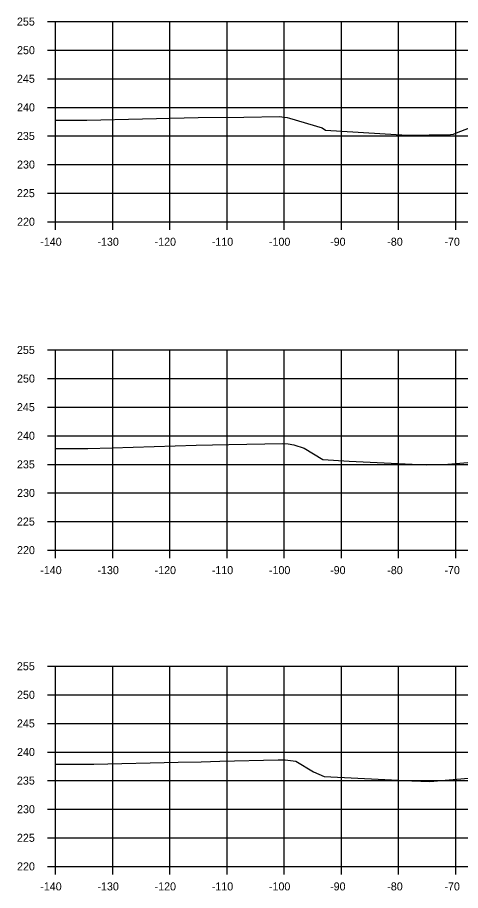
# Model space of a CAD drawing. Extents: x 1342547 to 1344156, y -1532351 to -1517216.
# Drawn here: x 1342556.2 to 1342633.7, y -1531908.7 to -1531756 of the extents above; entities that cross this region are included whole.
import ezdxf

# ---------------------------------------------------------------- set-up
doc = ezdxf.new("R2010")
doc.units = 0
for name, color, linetype in [('R_Axis', 7, 'Continuous'), ('R_Axis Annot', 7, 'Continuous'), ('R_Exist Surface', 7, 'Continuous'), ('R_Grid', 7, 'Continuous')]:
    doc.layers.add(name, color=color, linetype=linetype)

msp = doc.modelspace()

# ---------------------------------------------------------------- linework, layer by layer
at = {"layer": 'R_Axis'}
for p, q in [((1342561.47, -1531756.75), (1342562.87, -1531756.75)), ((1342562.87, -1531791.75), (1342562.87, -1531756.75)), ((1342561.47, -1531761.75), (1342562.87, -1531761.75)), ((1342561.47, -1531766.75), (1342562.87, -1531766.75)), ((1342561.47, -1531771.75), (1342562.87, -1531771.75)), ((1342561.47, -1531776.75), (1342562.87, -1531776.75)), ((1342561.47, -1531781.75), (1342562.87, -1531781.75)), ((1342561.47, -1531786.75), (1342562.87, -1531786.75)), ((1342561.47, -1531791.75), (1342562.87, -1531791.75)), ((1342562.87, -1531791.75), (1342842.87, -1531791.75)), ((1342562.87, -1531793.15), (1342562.87, -1531791.75)), ((1342572.87, -1531793.15), (1342572.87, -1531791.75)), ((1342582.87, -1531793.15), (1342582.87, -1531791.75)), ((1342592.87, -1531793.15), (1342592.87, -1531791.75)), ((1342602.87, -1531793.15), (1342602.87, -1531791.75)), ((1342612.87, -1531793.15), (1342612.87, -1531791.75)), ((1342622.87, -1531793.15), (1342622.87, -1531791.75)), ((1342632.87, -1531793.15), (1342632.87, -1531791.75)), ((1342561.47, -1531814.17), (1342562.87, -1531814.17)), ((1342562.87, -1531849.17), (1342562.87, -1531814.17)), ((1342561.47, -1531819.17), (1342562.87, -1531819.17)), ((1342561.47, -1531824.17), (1342562.87, -1531824.17)), ((1342561.47, -1531829.17), (1342562.87, -1531829.17)), ((1342561.47, -1531834.17), (1342562.87, -1531834.17)), ((1342561.47, -1531839.17), (1342562.87, -1531839.17)), ((1342561.47, -1531844.17), (1342562.87, -1531844.17)), ((1342561.47, -1531849.17), (1342562.87, -1531849.17)), ((1342562.87, -1531849.17), (1342842.87, -1531849.17)), ((1342562.87, -1531850.57), (1342562.87, -1531849.17)), ((1342572.87, -1531850.57), (1342572.87, -1531849.17)), ((1342582.87, -1531850.57), (1342582.87, -1531849.17)), ((1342592.87, -1531850.57), (1342592.87, -1531849.17)), ((1342602.87, -1531850.57), (1342602.87, -1531849.17)), ((1342612.87, -1531850.57), (1342612.87, -1531849.17)), ((1342622.87, -1531850.57), (1342622.87, -1531849.17)), ((1342632.87, -1531850.57), (1342632.87, -1531849.17)), ((1342561.47, -1531869.47), (1342562.87, -1531869.47)), ((1342562.87, -1531904.47), (1342562.87, -1531869.47)), ((1342561.47, -1531874.47), (1342562.87, -1531874.47)), ((1342561.47, -1531879.47), (1342562.87, -1531879.47)), ((1342561.47, -1531884.47), (1342562.87, -1531884.47)), ((1342561.47, -1531889.47), (1342562.87, -1531889.47)), ((1342561.47, -1531894.47), (1342562.87, -1531894.47)), ((1342561.47, -1531899.47), (1342562.87, -1531899.47)), ((1342561.47, -1531904.47), (1342562.87, -1531904.47)), ((1342562.87, -1531904.47), (1342842.87, -1531904.47)), ((1342562.87, -1531905.87), (1342562.87, -1531904.47)), ((1342572.87, -1531905.87), (1342572.87, -1531904.47)), ((1342582.87, -1531905.87), (1342582.87, -1531904.47)), ((1342592.87, -1531905.87), (1342592.87, -1531904.47)), ((1342602.87, -1531905.87), (1342602.87, -1531904.47)), ((1342612.87, -1531905.87), (1342612.87, -1531904.47)), ((1342622.87, -1531905.87), (1342622.87, -1531904.47)), ((1342632.87, -1531905.87), (1342632.87, -1531904.47))]:
    msp.add_line(p, q, dxfattribs=at)
at = {"layer": 'R_Exist Surface'}
for points in [[(1342562.87, -1531773.99), (1342567.82, -1531773.96), (1342568.1, -1531773.96), (1342568.37, -1531773.96), (1342587.82, -1531773.52), (1342595.82, -1531773.44), (1342602.03, -1531773.36), (1342602.84, -1531773.48), (1342603.41, -1531773.53), (1342603.82, -1531773.62), (1342609.51, -1531775.34), (1342610.12, -1531775.71), (1342622.45, -1531776.49), (1342624.44, -1531776.59), (1342631.97, -1531776.48), (1342632.5, -1531776.43), (1342632.99, -1531776.2), (1342641.53, -1531772.95)], [(1342562.87, -1531831.41), (1342563.89, -1531831.41), (1342568.51, -1531831.39), (1342572.8, -1531831.27), (1342587.47, -1531830.84), (1342593.19, -1531830.7), (1342602.63, -1531830.5), (1342603.55, -1531830.56), (1342604.53, -1531830.78), (1342606.39, -1531831.34), (1342609.63, -1531833.31), (1342614.21, -1531833.59), (1342627.73, -1531834.26), (1342630.79, -1531834.21), (1342635.72, -1531833.78)], [(1342562.87, -1531886.6), (1342569.58, -1531886.61), (1342584.35, -1531886.24), (1342588.36, -1531886.16), (1342591.6, -1531886.08), (1342601.8, -1531885.82), (1342603.05, -1531885.82), (1342604.92, -1531886.05), (1342607.99, -1531887.94), (1342609.85, -1531888.78), (1342625.19, -1531889.53), (1342628.37, -1531889.6), (1342635.13, -1531889.06)]]:
    msp.add_lwpolyline(points, dxfattribs=at)
at = {"layer": 'R_Grid'}
for p, q in [((1342562.87, -1531756.75), (1342842.87, -1531756.75)), ((1342562.87, -1531791.75), (1342562.87, -1531756.75)), ((1342572.87, -1531791.75), (1342572.87, -1531756.75)), ((1342582.87, -1531791.75), (1342582.87, -1531756.75)), ((1342592.87, -1531791.75), (1342592.87, -1531756.75)), ((1342602.87, -1531791.75), (1342602.87, -1531756.75)), ((1342612.87, -1531791.75), (1342612.87, -1531756.75)), ((1342622.87, -1531791.75), (1342622.87, -1531756.75)), ((1342632.87, -1531791.75), (1342632.87, -1531756.75)), ((1342562.87, -1531761.75), (1342842.87, -1531761.75)), ((1342562.87, -1531766.75), (1342842.87, -1531766.75)), ((1342562.87, -1531771.75), (1342842.87, -1531771.75)), ((1342562.87, -1531776.75), (1342842.87, -1531776.75)), ((1342562.87, -1531781.75), (1342842.87, -1531781.75)), ((1342562.87, -1531786.75), (1342842.87, -1531786.75)), ((1342562.87, -1531791.75), (1342842.87, -1531791.75)), ((1342562.87, -1531814.17), (1342842.87, -1531814.17)), ((1342562.87, -1531849.17), (1342562.87, -1531814.17)), ((1342572.87, -1531849.17), (1342572.87, -1531814.17)), ((1342582.87, -1531849.17), (1342582.87, -1531814.17)), ((1342592.87, -1531849.17), (1342592.87, -1531814.17)), ((1342602.87, -1531849.17), (1342602.87, -1531814.17)), ((1342612.87, -1531849.17), (1342612.87, -1531814.17)), ((1342622.87, -1531849.17), (1342622.87, -1531814.17)), ((1342632.87, -1531849.17), (1342632.87, -1531814.17)), ((1342562.87, -1531819.17), (1342842.87, -1531819.17)), ((1342562.87, -1531824.17), (1342842.87, -1531824.17)), ((1342562.87, -1531829.17), (1342842.87, -1531829.17)), ((1342562.87, -1531834.17), (1342842.87, -1531834.17)), ((1342562.87, -1531839.17), (1342842.87, -1531839.17)), ((1342562.87, -1531844.17), (1342842.87, -1531844.17)), ((1342562.87, -1531849.17), (1342842.87, -1531849.17)), ((1342562.87, -1531869.47), (1342842.87, -1531869.47)), ((1342562.87, -1531904.47), (1342562.87, -1531869.47)), ((1342572.87, -1531904.47), (1342572.87, -1531869.47)), ((1342582.87, -1531904.47), (1342582.87, -1531869.47)), ((1342592.87, -1531904.47), (1342592.87, -1531869.47)), ((1342602.87, -1531904.47), (1342602.87, -1531869.47)), ((1342612.87, -1531904.47), (1342612.87, -1531869.47)), ((1342622.87, -1531904.47), (1342622.87, -1531869.47)), ((1342632.87, -1531904.47), (1342632.87, -1531869.47)), ((1342562.87, -1531874.47), (1342842.87, -1531874.47)), ((1342562.87, -1531879.47), (1342842.87, -1531879.47)), ((1342562.87, -1531884.47), (1342842.87, -1531884.47)), ((1342562.87, -1531889.47), (1342842.87, -1531889.47)), ((1342562.87, -1531894.47), (1342842.87, -1531894.47)), ((1342562.87, -1531899.47), (1342842.87, -1531899.47)), ((1342562.87, -1531904.47), (1342842.87, -1531904.47))]:
    msp.add_line(p, q, dxfattribs=at)

# ---------------------------------------------------------------- texts
at = {"layer": 'R_Axis Annot'}
for s, p in [('255', (1342556.12, -1531757.45)), ('250', (1342556.14, -1531762.45)), ('245', (1342556.12, -1531767.45)), ('240', (1342556.14, -1531772.45)), ('235', (1342556.12, -1531777.45)), ('230', (1342556.14, -1531782.45)), ('225', (1342556.12, -1531787.45)), ('220', (1342556.14, -1531792.45)), ('-140', (1342560.2, -1531795.95)), ('-130', (1342570.2, -1531795.95)), ('-120', (1342580.2, -1531795.95)), ('-110', (1342590.2, -1531795.95)), ('-100', (1342600.2, -1531795.95)), ('-90', (1342610.9, -1531795.95)), ('-80', (1342620.9, -1531795.95)), ('-70', (1342630.9, -1531795.95)), ('255', (1342556.12, -1531814.87)), ('250', (1342556.14, -1531819.87)), ('245', (1342556.12, -1531824.87)), ('240', (1342556.14, -1531829.87)), ('235', (1342556.12, -1531834.87)), ('230', (1342556.14, -1531839.87)), ('225', (1342556.12, -1531844.87)), ('220', (1342556.14, -1531849.87)), ('-140', (1342560.2, -1531853.37)), ('-130', (1342570.2, -1531853.37)), ('-120', (1342580.2, -1531853.37)), ('-110', (1342590.2, -1531853.37)), ('-100', (1342600.2, -1531853.37)), ('-90', (1342610.9, -1531853.37)), ('-80', (1342620.9, -1531853.37)), ('-70', (1342630.9, -1531853.37)), ('255', (1342556.12, -1531870.17)), ('250', (1342556.14, -1531875.17)), ('245', (1342556.12, -1531880.17)), ('240', (1342556.14, -1531885.17)), ('235', (1342556.12, -1531890.17)), ('230', (1342556.14, -1531895.17)), ('225', (1342556.12, -1531900.17)), ('220', (1342556.14, -1531905.17)), ('-140', (1342560.2, -1531908.67)), ('-130', (1342570.2, -1531908.67)), ('-120', (1342580.2, -1531908.67)), ('-110', (1342590.2, -1531908.67)), ('-100', (1342600.2, -1531908.67)), ('-90', (1342610.9, -1531908.67)), ('-80', (1342620.9, -1531908.67)), ('-70', (1342630.9, -1531908.67))]:
    msp.add_text(s, height=1.4, dxfattribs=at).set_placement(p)

doc.saveas('drawing.dxf')
